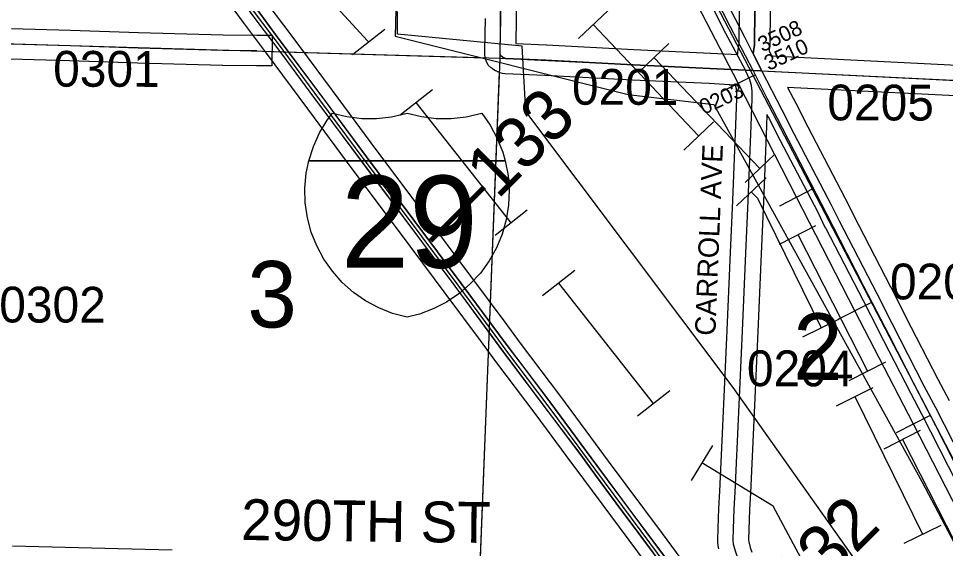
# Model space of a CAD drawing. Extents: x -157.2 to -99.3, y 12.2 to 46.2.
# Drawn here: x -143.818 to -142.006, y 22.152 to 23.189 of the extents above; entities that cross this region are included whole.
import ezdxf

# ---------------------------------------------------------------- set-up
doc = ezdxf.new("R2010")
doc.units = 0
for name, color, linetype in [('tdCoCityStreetMajor', 7, 'Continuous'), ('tdCoCorpBndry', 7, 'Continuous'), ('tdCoDivCarto', 7, 'Continuous'), ('tdCoInt', 7, 'Continuous'), ('tdCoIntCL', 7, 'Continuous'), ('tdCoIntRte', 7, 'Continuous'), ('tdCoPipe', 7, 'Continuous'), ('tdCoPipe1', 7, 'Continuous'), ('tdCoPipe2', 7, 'Continuous'), ('tdCoRRCL', 7, 'Continuous'), ('tdCoSecRdNmbr', 7, 'Continuous'), ('tdCoSecRdTxt', 7, 'Continuous'), ('tdCoSecRteBand', 7, 'Continuous'), ('tdCoSecRteCL', 7, 'Continuous'), ('tdCoSectLine', 7, 'Continuous'), ('tdCoSectLinePart', 7, 'Continuous'), ('tdCoSectNmbr', 7, 'Continuous'), ('tdCoShieldInt', 7, 'Continuous'), ('tdCoSurfAsphalt', 7, 'Continuous'), ('tdCoSurfAsphaltUnbanded', 7, 'Continuous'), ('tdCoSurfConc', 7, 'Continuous'), ('tdCoSurfGravel', 7, 'Continuous'), ('tdCoTwpBndry', 7, 'Continuous'), ('tdCoTwpBndryShd', 7, 'Continuous'), ('tdStHwyIntRefPost1', 7, 'Continuous')]:
    doc.layers.add(name, color=color, linetype=linetype)

msp = doc.modelspace()

# ---------------------------------------------------------------- linework, layer by layer
at = {"layer": 'tdCoCityStreetMajor'}
msp.add_lwpolyline([(-142.3972, 23.0881), (-142.4356, 23.1602), (-142.4578, 23.2039), (-142.5261, 23.3343), (-142.5288, 23.3394)], dxfattribs=at)
at = {"layer": 'tdCoCorpBndry'}
msp.add_lwpolyline([(-142.3782, 23.2368), (-142.3795, 23.1511), (-142.3797, 23.1389), (-142.3819, 23.1204), (-142.3648, 23.087), (-142.3972, 23.0881), (-142.4667, 23.0919), (-142.6166, 23.0991), (-142.7878, 23.108), (-142.8659, 23.1114), (-142.8699, 23.1129), (-142.8723, 23.1141), (-142.8751, 23.1164), (-142.8763, 23.1196), (-142.8765, 23.1277), (-142.8751, 23.1891), (-142.8738, 23.3025)], dxfattribs=at)
at = {"layer": 'tdCoDivCarto'}
for points in [[(-142.4471, 21.9916), (-142.4824, 22.0394), (-142.532, 22.106), (-142.5776, 22.1674), (-142.6171, 22.2204), (-142.6871, 22.3149), (-142.7295, 22.3719), (-142.7791, 22.4394), (-142.8255, 22.5016), (-142.8642, 22.5524), (-142.9525, 22.671), (-143.0447, 22.795), (-143.1374, 22.9191), (-143.223, 23.0347), (-143.316, 23.159), (-143.3917, 23.2631), (-143.4003, 23.2762), (-143.4181, 23.3055), (-143.4319, 23.3324), (-143.4434, 23.3595)], [(-142.4471, 21.9916), (-142.4824, 22.0394), (-142.532, 22.106), (-142.5776, 22.1674), (-142.6171, 22.2204), (-142.6871, 22.3149), (-142.7295, 22.3719), (-142.7791, 22.4394), (-142.8255, 22.5016), (-142.8642, 22.5524), (-142.9525, 22.671), (-143.0447, 22.795), (-143.1374, 22.9191), (-143.223, 23.0347), (-143.316, 23.159), (-143.3917, 23.2631), (-143.4003, 23.2762), (-143.4181, 23.3055), (-143.4319, 23.3324), (-143.4434, 23.3595)], [(-143.4559, 23.3541), (-143.4408, 23.3195), (-143.4255, 23.2904), (-143.4097, 23.264), (-143.3929, 23.2398), (-143.354, 23.1868), (-143.3032, 23.1195), (-143.2484, 23.0455), (-143.2043, 22.9861), (-143.1323, 22.8896), (-143.0588, 22.7913), (-142.9651, 22.6655), (-142.8716, 22.5382), (-142.7826, 22.4199), (-142.7192, 22.3353), (-142.6903, 22.2958), (-142.6501, 22.2411), (-142.6018, 22.1765), (-142.5143, 22.0583)], [(-143.4559, 23.3541), (-143.4408, 23.3195), (-143.4255, 23.2904), (-143.4097, 23.264), (-143.3929, 23.2398), (-143.354, 23.1868), (-143.3032, 23.1195), (-143.2484, 23.0455), (-143.2043, 22.9861), (-143.1323, 22.8896), (-143.0588, 22.7913), (-142.9651, 22.6655), (-142.8716, 22.5382), (-142.7826, 22.4199), (-142.7192, 22.3353), (-142.6903, 22.2958), (-142.6501, 22.2411), (-142.6018, 22.1765), (-142.5143, 22.0583)]]:
    msp.add_lwpolyline(points, dxfattribs=at)
at = {"layer": 'tdCoInt'}
for points in [[(-143.5454, 23.5849), (-143.5227, 23.497), (-143.5155, 23.4703), (-143.496, 23.3965), (-143.4833, 23.358), (-143.4778, 23.3449), (-143.4625, 23.3104), (-143.4472, 23.281), (-143.4278, 23.2491), (-143.3792, 23.1815), (-143.3341, 23.1217), (-143.2533, 23.0127), (-143.1663, 22.8956), (-143.0759, 22.7746), (-142.9829, 22.6497), (-142.916, 22.5593), (-142.8855, 22.5183), (-142.8068, 22.4137), (-142.7483, 22.3345), (-142.7136, 22.2878), (-142.6082, 22.1457), (-142.5463, 22.0618), (-142.4581, 21.9446), (-142.4099, 21.8795)], [(-143.4829, 23.583), (-143.4647, 23.5124), (-143.4575, 23.4858), (-143.4385, 23.4136), (-143.427, 23.379), (-143.4227, 23.3686), (-143.4084, 23.3365), (-143.3949, 23.3104), (-143.3777, 23.2823), (-143.3309, 23.217), (-143.286, 23.1577), (-143.2051, 23.0485), (-143.1181, 22.9314), (-143.0279, 22.8105), (-142.9347, 22.6855), (-142.8678, 22.5951), (-142.8374, 22.5542), (-142.7587, 22.4496), (-142.7, 22.3702), (-142.6654, 22.3235), (-142.56, 22.1814), (-142.4982, 22.0977), (-142.4101, 21.9806), (-142.3821, 21.9428)]]:
    msp.add_lwpolyline(points, dxfattribs=at)
at = {"layer": 'tdCoIntCL'}
msp.add_lwpolyline([(-142.5223, 22.0797), (-142.5841, 22.1636), (-142.6895, 22.3057), (-142.7242, 22.3524), (-142.7828, 22.4317), (-142.8615, 22.5362), (-142.8919, 22.5772), (-142.9588, 22.6676), (-143.0519, 22.7926), (-143.1422, 22.9135), (-143.2292, 23.0306), (-143.3101, 23.1397), (-143.3551, 23.1992), (-143.4028, 23.2657), (-143.421, 23.2957), (-143.4355, 23.3234), (-143.4502, 23.3567), (-143.4552, 23.3685), (-143.4672, 23.4051), (-143.4865, 23.4781)], dxfattribs=at)
at = {"layer": 'tdCoIntRte'}
for points in [[(-142.5324, 22.106), (-142.578, 22.1674), (-142.6175, 22.2204), (-142.6875, 22.3149), (-142.7299, 22.3719), (-142.7795, 22.4394), (-142.8259, 22.5016), (-142.8646, 22.5524), (-142.9529, 22.671), (-143.0451, 22.795), (-143.1378, 22.9191), (-143.2234, 23.0347), (-143.3164, 23.159), (-143.3921, 23.2631)], [(-142.5324, 22.106), (-142.578, 22.1674), (-142.6175, 22.2204), (-142.6875, 22.3149), (-142.7299, 22.3719), (-142.7795, 22.4394), (-142.8259, 22.5016), (-142.8646, 22.5524), (-142.9529, 22.671), (-143.0451, 22.795), (-143.1378, 22.9191), (-143.2234, 23.0347), (-143.3164, 23.159), (-143.3921, 23.2631)], [(-143.3933, 23.2398), (-143.3543, 23.1868), (-143.3035, 23.1195), (-143.2488, 23.0455), (-143.2046, 22.9861), (-143.1326, 22.8896), (-143.0591, 22.7913), (-142.9654, 22.6655), (-142.872, 22.5382), (-142.7829, 22.4199), (-142.7196, 22.3353), (-142.6907, 22.2958), (-142.6505, 22.2411), (-142.6022, 22.1765), (-142.5146, 22.0583)], [(-143.3933, 23.2398), (-143.3543, 23.1868), (-143.3035, 23.1195), (-143.2488, 23.0455), (-143.2046, 22.9861), (-143.1326, 22.8896), (-143.0591, 22.7913), (-142.9654, 22.6655), (-142.872, 22.5382), (-142.7829, 22.4199), (-142.7196, 22.3353), (-142.6907, 22.2958), (-142.6505, 22.2411), (-142.6022, 22.1765), (-142.5146, 22.0583)]]:
    msp.add_lwpolyline(points, dxfattribs=at)
at = {"layer": 'tdCoPipe'}
for p, q in [((-143.102, 23.1678), (-143.165, 23.1182)), ((-143.0092, 23.05), (-143.0722, 23.0004)), ((-142.8236, 22.8143), (-142.8865, 22.7647)), ((-142.7307, 22.6965), (-142.7937, 22.6469)), ((-142.5451, 22.4608), (-142.6081, 22.4112)), ((-142.4615, 22.3541), (-142.5031, 22.2855))]:
    msp.add_line(p, q, dxfattribs=at)
for points in [[(-144.0839, 25.9289), (-143.0557, 24.1836), (-143.0817, 23.1552), (-142.6266, 23.0405), (-142.4589, 23.021), (-142.0525, 22.2835), (-141.7584, 21.7253), (-141.5819, 21.1849), (-141.5118, 21.0011), (-140.849, 20.0177), (-140.5583, 19.0507), (-140.0767, 18.1611), (-139.8647, 17.7233), (-139.9431, 16.503)], [(-141.2153, 16.938), (-140.9814, 20.3752), (-141.4436, 21.0626), (-141.5868, 21.3985), (-141.9847, 21.8504), (-142.4211, 22.4672), (-142.8261, 23.0072), (-142.8339, 23.1351), (-143.0775, 23.1591), (-143.0801, 23.5043)], [(-143.1335, 23.143), (-143.1358, 23.1459), (-143.2547, 23.2753), (-143.2696, 23.395)], [(-142.855, 22.7895), (-143.0407, 23.0252)], [(-142.5766, 22.436), (-142.7622, 22.6717)], [(-142.2781, 22.1146), (-142.3432, 22.2354), (-142.4823, 22.3198)]]:
    msp.add_lwpolyline(points, dxfattribs=at)
at = {"layer": 'tdCoPipe1'}
for p, q in [((-142.6051, 23.0853), (-142.5471, 23.1407)), ((-142.3977, 22.8685), (-142.3398, 22.9239)), ((-142.3307, 22.7482), (-142.2593, 22.7847)), ((-142.1943, 22.4811), (-142.1229, 22.5175)), ((-142.1261, 22.3475), (-142.0547, 22.3839))]:
    msp.add_line(p, q, dxfattribs=at)
for points in [[(-142.5761, 23.113), (-142.3687, 22.8962)], [(-142.295, 22.7665), (-142.1586, 22.4993)], [(-142.0904, 22.3657), (-141.9539, 22.0985)]]:
    msp.add_lwpolyline(points, dxfattribs=at)
at = {"layer": 'tdCoPipe2'}
for p, q in [((-142.7236, 23.1502), (-142.6653, 23.2052)), ((-142.5177, 22.9321), (-142.4594, 22.9871)), ((-142.4147, 22.823), (-142.3564, 22.878)), ((-142.2851, 22.5664), (-142.2132, 22.6018)), ((-142.219, 22.4318), (-142.1471, 22.4671)), ((-142.0868, 22.1625), (-142.0148, 22.1978))]:
    msp.add_line(p, q, dxfattribs=at)
for points in [[(-142.6945, 23.1777), (-142.4886, 22.9596)], [(-142.3856, 22.8505), (-142.3738, 22.838), (-142.2491, 22.5841)], [(-142.183, 22.4495), (-142.0508, 22.1802)]]:
    msp.add_lwpolyline(points, dxfattribs=at)
at = {"layer": 'tdCoRRCL'}
for p, q in [((-142.3781, 23.0792), (-142.4452, 23.0455)), ((-142.2639, 22.8569), (-142.3306, 22.8225)), ((-142.1496, 22.6346), (-142.2164, 22.6004)), ((-142.0357, 22.4129), (-142.1023, 22.3784))]:
    msp.add_line(p, q, dxfattribs=at)
for points in [[(-140.3534, 19.0604), (-140.4681, 19.2829), (-140.5829, 19.5046), (-140.6971, 19.7279), (-140.8098, 19.9493), (-140.9255, 20.1719), (-141.0398, 20.3943), (-141.2681, 20.839), (-141.3823, 21.0614), (-141.4969, 21.2842), (-141.612, 21.5059), (-141.7254, 21.729), (-141.84, 21.9507), (-141.9544, 22.1731), (-142.0685, 22.3954), (-142.1832, 22.6177), (-142.2973, 22.84), (-142.4116, 23.0627), (-142.526, 23.2846), (-142.6235, 23.5158), (-142.7365, 23.738), (-142.8687, 23.9514), (-142.984, 24.1736), (-143.0984, 24.3958)], [(-140.1996, 18.8285), (-140.5577, 19.5193), (-140.9523, 20.3029), (-141.116, 20.6115), (-141.6842, 21.7387), (-142.5552, 23.4113), (-142.5792, 23.4515)], [(-141.9709, 22.286), (-142.0246, 22.3922), (-142.0657, 22.4716), (-142.1169, 22.5712), (-142.1402, 22.6161), (-142.1654, 22.6651), (-142.1989, 22.7304), (-142.238, 22.8065), (-142.2574, 22.8444), (-142.2901, 22.9078), (-142.3245, 22.9747), (-142.3546, 23.0329), (-142.3821, 23.0876), (-142.427, 23.1736), (-142.4676, 23.2531)]]:
    msp.add_lwpolyline(points, dxfattribs=at)
at = {"layer": 'tdCoSecRteBand'}
for points in [[(-142.8438, 23.3022), (-142.8451, 23.1888), (-142.8451, 23.1886), (-142.8451, 23.1884), (-142.8462, 23.1406), (-142.7864, 23.1379), (-142.7863, 23.1379), (-142.7862, 23.1379), (-142.6151, 23.1291), (-142.4652, 23.1219), (-142.4651, 23.1219), (-142.465, 23.1219), (-142.4123, 23.119), (-142.4117, 23.124), (-142.4096, 23.1409), (-142.4095, 23.1515), (-142.4082, 23.2371)], [(-142.3482, 23.2363), (-142.3495, 23.1506), (-142.3497, 23.1384), (-142.3497, 23.1368), (-142.3499, 23.1353), (-142.351, 23.126), (-142.3461, 23.1164), (-142.3338, 23.116), (-142.3338, 23.1155), (-141.8918, 23.0938)], [(-142.4493, 22.1516), (-142.4501, 22.1544), (-142.4503, 22.1573), (-142.4511, 22.166), (-142.4512, 22.1677), (-142.4511, 22.1695), (-142.4504, 22.1915), (-142.4504, 22.1915), (-142.4504, 22.1916), (-142.4489, 22.2303), (-142.4489, 22.2305), (-142.4489, 22.2307), (-142.4472, 22.2642), (-142.4403, 22.4202), (-142.4403, 22.4202), (-142.4403, 22.4202), (-142.4329, 22.5797), (-142.4262, 22.7313), (-142.422, 22.8336), (-142.422, 22.8336), (-142.422, 22.8337), (-142.4156, 22.9812), (-142.4142, 23.033), (-142.4142, 23.0331), (-142.4142, 23.0331), (-142.4138, 23.0454), (-142.4148, 23.0521), (-142.4167, 23.0588), (-142.4282, 23.0592), (-142.4282, 23.0598), (-142.4682, 23.062), (-142.618, 23.0691), (-142.6181, 23.0691), (-142.6182, 23.0691), (-142.7892, 23.078), (-142.8673, 23.0815), (-142.872, 23.0817), (-142.8765, 23.0833), (-142.8804, 23.0848), (-142.8819, 23.0854), (-142.8833, 23.0861), (-142.8858, 23.0873), (-142.8887, 23.0888), (-142.8913, 23.0909), (-142.8923, 23.0917), (-142.894, 23.0931), (-142.9002, 23.0982), (-142.9031, 23.1056), (-142.9043, 23.1088), (-142.9061, 23.1136), (-142.9063, 23.1187), (-142.9065, 23.1268), (-142.9065, 23.1276), (-142.9065, 23.1284), (-142.905, 23.1896)], [(-143.832, 23.1702), (-143.7166, 23.1665), (-143.7166, 23.1665), (-143.7165, 23.1665), (-143.5837, 23.162), (-143.4181, 23.1576), (-143.3523, 23.1571), (-143.3223, 23.1569), (-143.3228, 23.0969), (-143.3528, 23.0971), (-143.4189, 23.0976), (-143.4192, 23.0976), (-143.4194, 23.0976), (-143.5854, 23.1021), (-143.5855, 23.1021), (-143.5856, 23.1021), (-143.7185, 23.1065), (-143.8337, 23.1102)], [(-141.8948, 23.0339), (-142.3146, 23.0545), (-142.2989, 23.0238), (-142.2753, 22.9776), (-142.2026, 22.8384), (-142.2025, 22.8381), (-142.2023, 22.8378), (-142.1866, 22.8062), (-142.1133, 22.6644), (-142.1132, 22.6643), (-142.1132, 22.6642), (-142.0839, 22.6066), (-142.0208, 22.484), (-141.9987, 22.4419)], [(-141.9834, 22.2795), (-142.0519, 22.4142), (-142.074, 22.4561), (-142.0741, 22.4563), (-142.0741, 22.4564), (-142.1373, 22.5792), (-142.1373, 22.5793), (-142.1373, 22.5793), (-142.1666, 22.6369), (-142.2401, 22.7789), (-142.2402, 22.7791), (-142.2403, 22.7793), (-142.2559, 22.8109), (-142.3285, 22.9499), (-142.3286, 22.9501), (-142.3287, 22.9502), (-142.3523, 22.9965), (-142.3523, 22.9965), (-142.3523, 22.9965), (-142.355, 23.0018), (-142.3557, 22.9792), (-142.3557, 22.979), (-142.3557, 22.9788), (-142.3621, 22.8311), (-142.3663, 22.7288), (-142.3663, 22.7288), (-142.3663, 22.7287), (-142.3729, 22.5771), (-142.3729, 22.577), (-142.3729, 22.577), (-142.3803, 22.4175), (-142.3872, 22.2614), (-142.3873, 22.2613), (-142.3873, 22.2612), (-142.389, 22.2278), (-142.3904, 22.1894), (-142.3911, 22.1693), (-142.3908, 22.1654), (-142.3877, 22.1545), (-142.3844, 22.1454)], [(-143.8301, 22.1574), (-143.6493, 22.1533), (-143.6492, 22.1533), (-143.6492, 22.1533), (-143.5178, 22.1498)]]:
    msp.add_lwpolyline(points, dxfattribs=at)
at = {"layer": 'tdCoSecRteCL'}
for p, q in [((-142.3648, 23.087), (-142.3819, 23.1204)), ((-142.3972, 23.0881), (-142.3648, 23.087))]:
    msp.add_line(p, q, dxfattribs=at)
for points in [[(-142.3819, 23.1204), (-142.3797, 23.1389), (-142.3795, 23.1511), (-142.3782, 23.2368), (-142.3772, 23.3351), (-142.3767, 23.3813), (-142.3755, 23.5214), (-142.3755, 23.5482), (-142.3751, 23.592), (-142.373, 23.7951), (-142.3706, 23.967), (-142.3685, 24.087)], [(-142.3819, 23.1204), (-142.3979, 23.1516), (-142.4268, 23.2081), (-142.4805, 23.3119), (-142.4939, 23.3385), (-142.5005, 23.3516), (-142.5062, 23.3664), (-142.5123, 23.3868), (-142.5187, 23.4177), (-142.5247, 23.45), (-142.5289, 23.4704), (-142.5353, 23.4917), (-142.5419, 23.5079), (-142.5686, 23.5597), (-142.5877, 23.5973)], [(-142.3972, 23.0881), (-142.4667, 23.0919), (-142.6166, 23.0991), (-142.7878, 23.108), (-142.8659, 23.1114), (-142.8699, 23.1129), (-142.8723, 23.1141), (-142.8733, 23.1149), (-142.8751, 23.1164), (-142.8763, 23.1196), (-142.8765, 23.1277), (-142.8751, 23.1891), (-142.8738, 23.3025), (-142.873, 23.3623)], [(-143.8721, 23.1409), (-143.8329, 23.1402), (-143.7175, 23.1365), (-143.5846, 23.1321), (-143.4186, 23.1276), (-143.3526, 23.1271)], [(-142.3797, 22.0859), (-142.3963, 22.1079), (-142.4066, 22.1229), (-142.412, 22.1335), (-142.4162, 22.1453), (-142.4204, 22.1599), (-142.4212, 22.1685), (-142.4204, 22.1905), (-142.4189, 22.2292), (-142.4172, 22.2627), (-142.4103, 22.4188), (-142.4029, 22.5784), (-142.3963, 22.73), (-142.3921, 22.8324), (-142.3857, 22.9801), (-142.3842, 23.0321), (-142.3837, 23.0472), (-142.3854, 23.0585), (-142.3886, 23.0696), (-142.3963, 23.0864), (-142.3972, 23.0881)], [(-141.8373, 22.0627), (-141.862, 22.1111), (-141.9567, 22.293), (-142.0252, 22.4279), (-142.0474, 22.4701), (-142.1106, 22.5929), (-142.1399, 22.6506), (-142.2134, 22.7927), (-142.2292, 22.8245), (-142.3019, 22.9638), (-142.3256, 23.0102), (-142.3648, 23.087)], [(-142.3648, 23.087), (-141.8933, 23.0639), (-141.825, 23.0604), (-141.4161, 23.0426), (-141.1113, 23.0323), (-140.9434, 23.0278), (-140.8913, 23.0263)]]:
    msp.add_lwpolyline(points, dxfattribs=at)
at = {"layer": 'tdCoSectLine'}
for points in [[(-142.8769, 23.1119), (-142.8668, 24.1102)], [(-143.8725, 23.1409), (-142.8769, 23.1119)], [(-142.9161, 22.1042), (-142.8769, 23.1119)], [(-142.8769, 23.1119), (-141.8842, 23.0634)]]:
    msp.add_lwpolyline(points, dxfattribs=at)
at = {"layer": 'tdCoSectLinePart'}
for points in [[(-143.323, 23.1249), (-142.9056, 23.1127)], [(-142.9149, 22.1342), (-142.8779, 23.0845)]]:
    msp.add_lwpolyline(points, dxfattribs=at)
at = {"layer": 'tdCoShieldInt'}
msp.add_line((-143.2475, 22.9111), (-142.8701, 22.9111), dxfattribs=at)
for points in [[(-143.0587, 22.6049), (-143.0868, 22.6123), (-143.114, 22.6231), (-143.1396, 22.6369), (-143.1635, 22.6536), (-143.1853, 22.673), (-143.2047, 22.6948), (-143.2214, 22.7187), (-143.2352, 22.7444), (-143.2459, 22.7715), (-143.2534, 22.7997), (-143.2575, 22.8286), (-143.2583, 22.8577), (-143.2556, 22.8868), (-143.2507, 22.9111), (-143.2418, 22.9389), (-143.2298, 22.9655), (-143.2148, 22.9905), (-143.2046, 23.0044), (-143.1762, 22.9975), (-143.1473, 22.9939), (-143.1181, 22.9938), (-143.0892, 22.9971), (-143.0587, 23.0044), (-143.0303, 22.9975), (-143.0014, 22.9939), (-142.9722, 22.9938), (-142.9432, 22.9971), (-142.9127, 23.0044), (-142.896, 22.9805), (-142.8822, 22.9548), (-142.8715, 22.9277), (-142.8666, 22.9111), (-142.8611, 22.8825), (-142.8589, 22.8534), (-142.8602, 22.8243), (-142.8648, 22.7955), (-142.8728, 22.7674), (-142.884, 22.7405), (-142.8982, 22.715), (-142.9153, 22.6914), (-142.9351, 22.67), (-142.9572, 22.651), (-142.9814, 22.6347), (-143.0073, 22.6213), (-143.0346, 22.611)], [(-143.2507, 22.9111), (-143.2418, 22.9389), (-143.2298, 22.9655), (-143.2148, 22.9905), (-143.2046, 23.0044), (-143.1762, 22.9975), (-143.1473, 22.9939), (-143.1181, 22.9938), (-143.0892, 22.9971), (-143.0587, 23.0044), (-143.0303, 22.9975), (-143.0014, 22.9939), (-142.9722, 22.9938), (-142.9432, 22.9971), (-142.9127, 23.0044), (-142.896, 22.9805), (-142.8822, 22.9548), (-142.8715, 22.9277), (-142.8666, 22.9111)], [(-143.0587, 22.6049), (-143.0868, 22.6123), (-143.114, 22.6231), (-143.1396, 22.6369), (-143.1635, 22.6536), (-143.1853, 22.673), (-143.2047, 22.6948), (-143.2214, 22.7187), (-143.2352, 22.7444), (-143.2459, 22.7715), (-143.2534, 22.7997), (-143.2575, 22.8286), (-143.2583, 22.8577), (-143.2556, 22.8868), (-143.2507, 22.9111), (-142.8666, 22.9111), (-142.8611, 22.8825), (-142.8589, 22.8534), (-142.8602, 22.8243), (-142.8648, 22.7955), (-142.8728, 22.7674), (-142.884, 22.7405), (-142.8982, 22.715), (-142.9153, 22.6914), (-142.9351, 22.67), (-142.9572, 22.651), (-142.9814, 22.6347), (-143.0073, 22.6213), (-143.0346, 22.611)]]:
    msp.add_lwpolyline(points, close=True, dxfattribs=at)
at = {"layer": 'tdCoSurfAsphalt'}
msp.add_line((-142.3648, 23.087), (-142.3819, 23.1204), dxfattribs=at)
msp.add_lwpolyline([(-141.862, 22.1111), (-141.9567, 22.293), (-142.0252, 22.4279), (-142.0474, 22.4701), (-142.1106, 22.5929), (-142.1399, 22.6506), (-142.2134, 22.7927), (-142.2292, 22.8245), (-142.3019, 22.9638), (-142.3256, 23.0102), (-142.3648, 23.087)], dxfattribs=at)
at = {"layer": 'tdCoSurfAsphaltUnbanded'}
msp.add_lwpolyline([(-142.3819, 23.1204), (-142.3979, 23.1516), (-142.4268, 23.2081)], dxfattribs=at)
at = {"layer": 'tdCoSurfConc'}
msp.add_lwpolyline([(-142.3648, 23.087), (-141.8933, 23.0639), (-141.825, 23.0604), (-141.4161, 23.0426), (-141.1113, 23.0323), (-140.9434, 23.0278), (-140.8913, 23.0263), (-140.7717, 23.0229), (-140.5207, 23.016), (-140.3875, 23.0113), (-140.1297, 23.0022), (-139.9601, 22.9961)], dxfattribs=at)
at = {"layer": 'tdCoSurfGravel'}
for points in [[(-142.3795, 23.1511), (-142.3782, 23.2368), (-142.3772, 23.3351), (-142.3767, 23.3813), (-142.3755, 23.5214), (-142.3755, 23.5482), (-142.3751, 23.592)], [(-142.8733, 23.1149), (-142.8751, 23.1164), (-142.8763, 23.1196), (-142.8765, 23.1277), (-142.8751, 23.1891), (-142.8738, 23.3025), (-142.873, 23.3623)], [(-144.6141, 23.1525), (-144.6029, 23.1513), (-144.5091, 23.151), (-144.5017, 23.1509), (-144.4148, 23.1493), (-144.2961, 23.1471), (-144.1895, 23.1461), (-144.0248, 23.1436), (-143.8721, 23.1409), (-143.8329, 23.1402), (-143.7175, 23.1365), (-143.5846, 23.1321), (-143.4186, 23.1276), (-143.3526, 23.1271)], [(-142.3819, 23.1204), (-142.3797, 23.1389), (-142.3795, 23.1511)], [(-142.8733, 23.1149), (-142.8723, 23.1141), (-142.8699, 23.1129), (-142.8659, 23.1114), (-142.7878, 23.108), (-142.6166, 23.0991), (-142.4667, 23.0919), (-142.3972, 23.0881), (-142.3648, 23.087)], [(-142.3702, 22.0734), (-142.3797, 22.0859), (-142.3963, 22.1079), (-142.4066, 22.1229), (-142.412, 22.1335), (-142.4162, 22.1453), (-142.4204, 22.1599), (-142.4212, 22.1685), (-142.4204, 22.1905), (-142.4189, 22.2292), (-142.4172, 22.2627), (-142.4103, 22.4188), (-142.4029, 22.5784), (-142.3963, 22.73), (-142.3921, 22.8324), (-142.3857, 22.9801), (-142.3842, 23.0321), (-142.3837, 23.0472), (-142.3854, 23.0585), (-142.3886, 23.0696), (-142.3963, 23.0864), (-142.3972, 23.0881)]]:
    msp.add_lwpolyline(points, dxfattribs=at)
at = {"layer": 'tdCoTwpBndry'}
msp.add_lwpolyline([(-143.323, 23.1249), (-142.9169, 23.113)], dxfattribs=at)
at = {"layer": 'tdCoTwpBndryShd'}
msp.add_lwpolyline([(-146.8729, 23.2324), (-145.8715, 23.197), (-144.8712, 23.155), (-143.8725, 23.1409), (-142.8769, 23.1119), (-141.8842, 23.0634), (-140.8917, 23.0263), (-139.9101, 22.9943), (-138.9141, 22.9595), (-137.92, 22.9236), (-137.2834, 22.8964), (-136.9243, 22.8946), (-135.9317, 22.8553), (-134.9318, 22.8156), (-134.4557, 22.7924)], dxfattribs=at)

# ---------------------------------------------------------------- texts
at = {"layer": 'tdCoSecRdNmbr'}
for s, height, rotation, p in [('3508', 0.03, 24.8917, (-142.3641, 23.1231)), ('3510', 0.03, 24.8917, (-142.3517, 23.0867)), ('0301', 0.07, 359.8903, (-143.7505, 23.0561)), ('0201', 0.07, 359.8911, (-142.7363, 23.0208)), ('0203', 0.03, 24.8917, (-142.4784, 23.0008)), ('0205', 0.07, 359.8914, (-142.237, 22.9902)), ('0206', 0.07, 359.8915, (-142.1146, 22.6399)), ('0302', 0.07, 359.8902, (-143.8559, 22.5947)), ('0204', 0.07, 359.8913, (-142.3943, 22.47))]:
    msp.add_text(s, height=height, rotation=rotation, dxfattribs=at).set_placement(p)
at = {"layer": 'tdCoSecRdTxt'}
for s, height, rotation, p in [('CARROLL AVE', 0.04, 87.7032, (-142.456, 22.5682)), ('290TH ST', 0.08, 359.2997, (-143.3832, 22.169))]:
    msp.add_text(s, height=height, rotation=rotation, dxfattribs=at).set_placement(p)
at = {"layer": 'tdCoSectNmbr'}
for s, rotation, p in [('3', 359.8905, (-143.3709, 22.5849)), ('2', 359.8913, (-142.304, 22.4825))]:
    msp.add_text(s, height=0.13, rotation=rotation, dxfattribs=at).set_placement(p)
at = {"layer": 'tdCoShieldInt'}
msp.add_text('29', height=0.18, dxfattribs=at).set_placement((-143.1881, 22.7018))
at = {"layer": 'tdStHwyIntRefPost1'}
for s, p in [('‒‒133', (-142.9867, 22.7286)), ('‒‒132', (-142.3926, 21.9301))]:
    msp.add_text(s, height=0.1, rotation=45, dxfattribs=at).set_placement(p)

doc.saveas('drawing.dxf')
